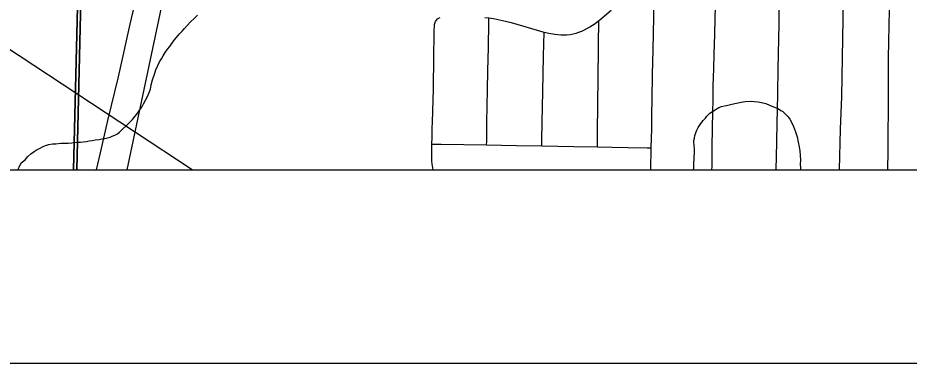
# Model space of a CAD drawing. Extents: x 2.4 to 73.1, y 4.5 to 25.6.
# Drawn here: x 42.9283 to 43.3898, y 18.0051 to 18.1839 of the extents above; entities that cross this region are included whole.
import ezdxf

# ---------------------------------------------------------------- set-up
doc = ezdxf.new("R2010")
doc.units = 0
for name, color, linetype in [('GM_X_City_Street', 7, 'Continuous'), ('GM_X_County_Road', 7, 'Continuous'), ('GM_X_Interchange_Ramps', 7, 'Continuous'), ('GM_X_Minor_River', 7, 'Continuous'), ('GM_X_Rail_Line', 7, 'Continuous'), ('GM_X_State_Route', 7, 'Continuous'), ('GM_X_US_Route', 7, 'Continuous'), ('GM_X_US_Shield', 7, 'Continuous'), ('SH_Cut_Line', 7, 'Continuous'), ('SH_Data', 7, 'Continuous')]:
    doc.layers.add(name, color=color, linetype=linetype)

msp = doc.modelspace()

# ---------------------------------------------------------------- linework, layer by layer
at = {"layer": 'GM_X_City_Street'}
for points in [[(43.25606, 18.10511), (43.25624, 18.11651), (43.25632, 18.12161), (43.25651, 18.12621), (43.25659, 18.13388), (43.25668, 18.14162), (43.25695, 18.15458), (43.25722, 18.16724), (43.25757, 18.18413), (43.25766, 18.18839), (43.25785, 18.19442), (43.25802, 18.20032), (43.25807, 18.20215), (43.25854, 18.2239), (43.25878, 18.24104), (43.25944, 18.27214), (43.25948, 18.29045)], [(43.2877, 18.10511), (43.28774, 18.10696), (43.28788, 18.11616), (43.28805, 18.12743), (43.28816, 18.1345), (43.28828, 18.14215), (43.28838, 18.14849), (43.28864, 18.1577), (43.28885, 18.1651), (43.28914, 18.17522), (43.28938, 18.18376), (43.28971, 18.19537), (43.2899, 18.19969), (43.28994, 18.20223), (43.29026, 18.22093), (43.29118, 18.2661), (43.29141, 18.2809), (43.29156, 18.29018)], [(43.35369, 18.10511), (43.35426, 18.12622), (43.3549, 18.1432), (43.3558, 18.19348), (43.35584, 18.19424), (43.35609, 18.19965), (43.35666, 18.21207)], [(43.37873, 18.10511), (43.37874, 18.10626), (43.37887, 18.11402), (43.37904, 18.14607), (43.37909, 18.16314), (43.37955, 18.18796), (43.37973, 18.1937), (43.38, 18.20192), (43.38001, 18.20658), (43.37999, 18.21135)], [(43.17004, 18.18409), (43.17215, 18.1838), (43.17464, 18.18345), (43.17919, 18.18256), (43.1837, 18.18142), (43.20014, 18.17657), (43.20084, 18.17641), (43.20321, 18.17587), (43.20632, 18.17541), (43.20945, 18.17515), (43.21262, 18.17515), (43.2142, 18.1753), (43.21577, 18.17556), (43.21732, 18.17593), (43.21883, 18.17641), (43.22031, 18.17699), (43.22175, 18.17765), (43.22451, 18.17917), (43.22714, 18.1809), (43.22908, 18.18241), (43.22962, 18.18283), (43.23555, 18.1879)], [(43.14341, 18.10511), (43.14338, 18.10521), (43.14285, 18.10822), (43.14271, 18.10975), (43.14258, 18.11278), (43.1426, 18.11844), (43.14278, 18.12211), (43.14282, 18.12677), (43.14297, 18.12988), (43.14348, 18.147), (43.14348, 18.14858), (43.14369, 18.16254), (43.14391, 18.17654), (43.14411, 18.18033), (43.14451, 18.18199), (43.14498, 18.18273), (43.14554, 18.18331)], [(43.14554, 18.18331), (43.14612, 18.18366), (43.1469, 18.18396)], [(43.17101, 18.11805), (43.17104, 18.11991), (43.1711, 18.12432), (43.17117, 18.12967), (43.17134, 18.13827), (43.17149, 18.14657), (43.17168, 18.15641), (43.17191, 18.1685), (43.17213, 18.18152), (43.17215, 18.1838)], [(43.22837, 18.11711), (43.22837, 18.1184), (43.22846, 18.12693), (43.22857, 18.13669), (43.22864, 18.14297), (43.22871, 18.14901), (43.22878, 18.1556), (43.22889, 18.16506), (43.22897, 18.17273), (43.22905, 18.17975), (43.22908, 18.18241)], [(43.19963, 18.11755), (43.19967, 18.12061), (43.19981, 18.12977), (43.20008, 18.14581), (43.20038, 18.16394), (43.20084, 18.17641)], [(43.1426, 18.11844), (43.14592, 18.11844), (43.14747, 18.11848), (43.17101, 18.11805), (43.18654, 18.11777), (43.19963, 18.11755), (43.21625, 18.11727), (43.22837, 18.11711), (43.23594, 18.11695), (43.24416, 18.11677), (43.25412, 18.11656), (43.25624, 18.11651)]]:
    msp.add_lwpolyline(points, dxfattribs=at)
at = {"layer": 'GM_X_County_Road'}
for points in [[(42.45674, 18.10511), (42.98486, 18.10511), (43.00511, 18.2008), (43.02191, 18.19693), (43.19375, 18.20003), (43.19375, 18.20145), (43.21181, 18.20146), (43.21728, 18.35285), (43.20636, 18.35291), (43.1981, 18.35304), (43.18386, 18.35305), (43.10314, 18.35316), (43.09305, 18.35315), (43.09281, 18.37823), (43.04694, 18.37769), (43.07103, 18.49151), (43.05939, 18.49421), (43.06324, 18.51085)], [(42.96899, 18.10511), (42.97109, 18.11406), (42.97493, 18.13072), (42.98035, 18.15338), (42.98652, 18.18067), (42.99214, 18.20488), (42.99602, 18.22154), (42.99683, 18.2251)]]:
    msp.add_lwpolyline(points, dxfattribs=at)
at = {"layer": 'GM_X_Interchange_Ramps'}
for points in [[(41.95853, 18.10511), (42.9588, 18.10511), (42.96472, 18.35493), (42.9688, 18.52741), (42.96861, 18.5872), (42.96854, 18.61197), (42.95913, 18.61198), (42.92048, 18.61288)], [(43.39809, 18.6036), (43.34828, 18.60502), (43.32804, 18.60547), (43.27043, 18.60683), (43.23284, 18.60747), (43.22216, 18.60765), (43.21747, 18.60769), (43.19827, 18.60814), (43.1689, 18.6086), (43.14409, 18.60897), (43.09456, 18.60993), (43.08655, 18.61019), (43.0774, 18.61048), (43.03313, 18.61112), (43.00936, 18.61146), (42.98124, 18.61187), (42.96854, 18.61197), (42.96861, 18.5872), (42.9688, 18.52741), (42.96472, 18.35493), (42.9588, 18.10511), (46.01084, 18.10511)]]:
    msp.add_lwpolyline(points, dxfattribs=at)
at = {"layer": 'GM_X_Minor_River'}
for points in [[(43.01121, 18.17466), (43.01219, 18.17578), (43.01335, 18.1769), (43.01453, 18.17839), (43.01589, 18.17988), (43.01764, 18.18174), (43.01959, 18.18359), (43.02133, 18.18526)], [(42.92835, 18.10511), (42.92889, 18.10662), (42.93008, 18.10887), (42.93202, 18.11035), (42.93338, 18.11203), (42.93494, 18.11351), (42.93667, 18.11461), (42.93822, 18.11572), (42.93976, 18.11644), (42.9411, 18.11717), (42.94264, 18.11771), (42.94436, 18.11824), (42.94627, 18.11858), (42.94798, 18.11873), (42.95046, 18.11905), (42.95236, 18.11901), (42.95426, 18.11897), (42.95617, 18.11911), (42.95769, 18.11927), (42.95921, 18.11943), (42.96074, 18.11958), (42.96207, 18.11974), (42.96379, 18.11989), (42.96513, 18.12024), (42.96684, 18.12039), (42.96837, 18.12074), (42.97046, 18.12088), (42.9718, 18.12123), (42.97332, 18.12139), (42.97466, 18.12174), (42.976, 18.12209), (42.97716, 18.12263), (42.9785, 18.12317), (42.97985, 18.1239), (42.981, 18.12463), (42.98606, 18.12965), (42.98762, 18.13132), (42.98898, 18.133), (42.99035, 18.13468), (42.99153, 18.13617), (42.99251, 18.13767), (42.99331, 18.13936), (42.9943, 18.14124), (42.99548, 18.14311), (42.99629, 18.14518), (42.9969, 18.14688), (42.99733, 18.14915), (42.99796, 18.15179), (42.99898, 18.15462), (42.99979, 18.15688), (43.00079, 18.15914), (43.00159, 18.16102), (43.00258, 18.1627), (43.00356, 18.1642), (43.00455, 18.16589), (43.00573, 18.16757), (43.0069, 18.16906), (43.00808, 18.17056), (43.00926, 18.17224), (43.01024, 18.17355), (43.01121, 18.17466)], [(43.27812, 18.10511), (43.27823, 18.10601), (43.27827, 18.1079), (43.2783, 18.10904), (43.27852, 18.11056), (43.27856, 18.11208), (43.27859, 18.1136), (43.27861, 18.11473), (43.27864, 18.11587), (43.2785, 18.11797), (43.27834, 18.1193), (43.27836, 18.12044), (43.27858, 18.12157), (43.2788, 18.1229), (43.2792, 18.12384), (43.27961, 18.12535), (43.2806, 18.12703), (43.28198, 18.12909), (43.28316, 18.13077), (43.28432, 18.13189), (43.28511, 18.13301), (43.28666, 18.13449), (43.28801, 18.13541), (43.28937, 18.13633), (43.29033, 18.13688), (43.29129, 18.13743), (43.29264, 18.13797), (43.29416, 18.13831), (43.29588, 18.13865), (43.29799, 18.13917), (43.30047, 18.13969), (43.30276, 18.1402), (43.30486, 18.14054), (43.30752, 18.14066), (43.3098, 18.14061), (43.3117, 18.14038), (43.3134, 18.13996), (43.31567, 18.13953), (43.31756, 18.13873), (43.32207, 18.13672), (43.32339, 18.13593), (43.32432, 18.13534), (43.32544, 18.13437), (43.32711, 18.13262), (43.32804, 18.13146), (43.32896, 18.12992), (43.32985, 18.12762), (43.33093, 18.12494), (43.33182, 18.12226), (43.33234, 18.11959), (43.33285, 18.11711), (43.33318, 18.11501), (43.33332, 18.11254), (43.33346, 18.11025), (43.33341, 18.10817), (43.33356, 18.10626), (43.33353, 18.10511)]]:
    msp.add_lwpolyline(points, dxfattribs=at)
at = {"layer": 'GM_X_Rail_Line'}
msp.add_lwpolyline([(43.01855, 18.10511), (42.83913, 18.22345), (42.80849, 18.24526), (42.78238, 18.26621), (42.77203, 18.28161), (42.76271, 18.30245), (42.75675, 18.32817), (42.75613, 18.34789), (42.75806, 18.50453), (42.76888, 19.00558), (42.78123, 19.50342), (42.79078, 19.71525)], dxfattribs=at)
at = {"layer": 'GM_X_State_Route'}
msp.add_lwpolyline([(43.32093, 18.10511), (43.32125, 18.11928), (43.32147, 18.1298), (43.32157, 18.13583), (43.32177, 18.14502), (43.32195, 18.15747), (43.32253, 18.1808), (43.32256, 18.19492)], dxfattribs=at)
at = {"layer": 'GM_X_US_Route'}
msp.add_lwpolyline([(43.32093, 18.10511), (43.32125, 18.11928), (43.32147, 18.1298), (43.32157, 18.13583), (43.32177, 18.14502), (43.32195, 18.15747), (43.32253, 18.1808), (43.32256, 18.19492)], dxfattribs=at)
at = {"layer": 'GM_X_US_Shield'}
for points in [[(42.67585, 18.10511), (42.95709, 18.10511), (42.96961, 18.61131), (42.46769, 18.62316), (42.45688, 18.10871)], [(42.95709, 18.10511), (43.46297, 18.10511), (43.46912, 18.60216), (42.96961, 18.61131)]]:
    msp.add_lwpolyline(points, close=True, dxfattribs=at)
at = {"layer": 'SH_Cut_Line'}
msp.add_lwpolyline([(41.95853, 21.67404), (41.95853, 18.10511), (48.75853, 18.10511), (48.75853, 20.021)], dxfattribs=at)
at = {"layer": 'SH_Data'}
for p, q in [((41.95853, 18.10511), (48.75853, 18.10511)), ((41.85853, 18.00511), (48.85853, 18.00511))]:
    msp.add_line(p, q, dxfattribs=at)

doc.saveas('drawing.dxf')
